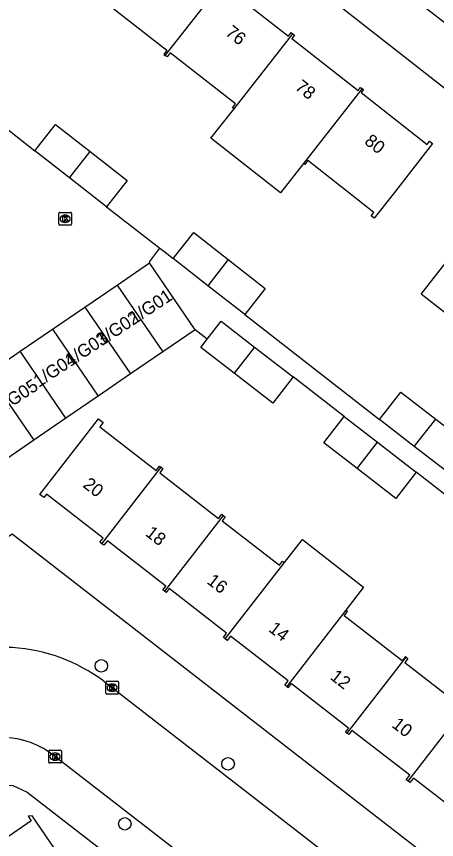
# Model space of a CAD drawing. Extents: x 157466 to 158888, y 383063 to 384677.
# Drawn here: x 158654 to 158686.8, y 383853.7 to 383917.9 of the extents above; entities that cross this region are included whole.
import ezdxf

# ---------------------------------------------------------------- set-up
doc = ezdxf.new("R2010")
doc.units = 0
for name, color, linetype in [('IMGEO_Boom', 7, 'Continuous'), ('IMGEO_Kolk', 7, 'Continuous'), ('IMGEO_Pand', 7, 'Continuous'), ('IMGEO_Pand_nummerreeks', 7, 'Continuous'), ('IMGEO_Rijbaan_lokaal_open', 7, 'Continuous'), ('IMGEO_Voetpad_open', 7, 'Continuous')]:
    doc.layers.add(name, color=color, linetype=linetype)

msp = doc.modelspace()

# ---------------------------------------------------------------- linework, layer by layer
at = {"layer": 'IMGEO_Boom'}
for centre in [(158660.591, 383867.229), (158670.484, 383859.592), (158662.431, 383854.91)]:
    msp.add_circle(centre, 0.489, dxfattribs=at)
at = {"layer": 'IMGEO_Kolk'}
for p, q in [((158657.27, 383901.667), (158657.27, 383902.519)), ((158657.345, 383902.593), (158658.197, 383902.593)), ((158657.758, 383902.373), (158657.783, 383902.373)), ((158658.271, 383902.519), (158658.271, 383901.667)), ((158658.197, 383901.593), (158657.345, 383901.593)), ((158657.781, 383901.813), (158657.756, 383901.813)), ((158660.937, 383865.106), (158660.937, 383865.958)), ((158661.012, 383866.032), (158661.864, 383866.032)), ((158661.425, 383865.812), (158661.45, 383865.812)), ((158661.938, 383865.958), (158661.938, 383865.106)), ((158661.864, 383865.032), (158661.012, 383865.032)), ((158661.448, 383865.252), (158661.423, 383865.252)), ((158656.487, 383859.729), (158656.487, 383860.581)), ((158656.562, 383860.655), (158657.414, 383860.655)), ((158657.488, 383860.581), (158657.488, 383859.729)), ((158656.998, 383859.875), (158656.973, 383859.875)), ((158656.975, 383860.435), (158657, 383860.435)), ((158657.414, 383859.655), (158656.562, 383859.655))]:
    msp.add_line(p, q, dxfattribs=at)
for points in [[(158657.27, 383901.667), (158657.27, 383902.519)], [(158657.345, 383902.593), (158658.197, 383902.593)], [(158657.591, 383902.293), (158657.714, 383902.293), (158657.714, 383902.142), (158657.844, 383902.293), (158658.008, 383902.293), (158657.862, 383902.142), (158658.015, 383901.893), (158657.863, 383901.893), (158657.778, 383902.057), (158657.714, 383901.99), (158657.714, 383901.893), (158657.591, 383901.893), (158657.591, 383902.293)], [(158658.271, 383902.519), (158658.271, 383901.667)], [(158658.197, 383901.593), (158657.345, 383901.593)], [(158660.937, 383865.106), (158660.937, 383865.958)], [(158661.012, 383866.032), (158661.864, 383866.032)], [(158661.258, 383865.732), (158661.381, 383865.732), (158661.381, 383865.581), (158661.511, 383865.732), (158661.675, 383865.732), (158661.529, 383865.581), (158661.682, 383865.332), (158661.53, 383865.332), (158661.445, 383865.496), (158661.381, 383865.429), (158661.381, 383865.332), (158661.258, 383865.332), (158661.258, 383865.732)], [(158661.938, 383865.958), (158661.938, 383865.106)], [(158661.864, 383865.032), (158661.012, 383865.032)], [(158656.487, 383859.729), (158656.487, 383860.581)], [(158656.562, 383860.655), (158657.414, 383860.655)], [(158657.488, 383860.581), (158657.488, 383859.729)], [(158656.808, 383860.355), (158656.931, 383860.355), (158656.931, 383860.204), (158657.061, 383860.355), (158657.225, 383860.355), (158657.079, 383860.204), (158657.232, 383859.955), (158657.08, 383859.955), (158656.995, 383860.119), (158656.931, 383860.052), (158656.931, 383859.955), (158656.808, 383859.955), (158656.808, 383860.355)], [(158657.414, 383859.655), (158656.562, 383859.655)]]:
    msp.add_lwpolyline(points, dxfattribs=at)
for centre, start, end in [((158657.347, 383902.517), 91.55205, 178.44795), ((158657.347, 383902.517), 91.55205, 178.44795), ((158658.195, 383902.517), 1.55205, 88.44795), ((158658.195, 383902.517), 1.55205, 88.44795), ((158657.347, 383901.669), 181.55205, 268.44795), ((158657.347, 383901.669), 181.55205, 268.44795), ((158658.195, 383901.669), 271.55205, 358.44795), ((158658.195, 383901.669), 271.55205, 358.44795), ((158661.014, 383865.956), 91.55205, 178.44795), ((158661.014, 383865.956), 91.55205, 178.44795), ((158661.862, 383865.956), 1.55205, 88.44795), ((158661.862, 383865.956), 1.55205, 88.44795), ((158661.014, 383865.108), 181.55205, 268.44795), ((158661.014, 383865.108), 181.55205, 268.44795), ((158661.862, 383865.108), 271.55205, 358.44795), ((158661.862, 383865.108), 271.55205, 358.44795), ((158656.564, 383860.579), 91.55205, 178.44795), ((158656.564, 383860.579), 91.55205, 178.44795), ((158657.412, 383860.579), 1.55205, 88.44795), ((158657.412, 383860.579), 1.55205, 88.44795), ((158656.564, 383859.731), 181.55205, 268.44795), ((158656.564, 383859.731), 181.55205, 268.44795), ((158657.412, 383859.731), 271.55205, 358.44795), ((158657.412, 383859.731), 271.55205, 358.44795)]:
    msp.add_arc(centre, 0.0765, start, end, dxfattribs=at)
for centre, major_axis, ratio, start_param, end_param in [((158657.757, 383902.093), (-0.387, 0.002), 0.722429, 4.712389, 7.853982), ((158657.782, 383902.093), (-0.39, 0.002), 0.717154, 1.570796, 4.712389), ((158661.424, 383865.532), (-0.387, 0.002), 0.722429, 4.712389, 7.853982), ((158661.449, 383865.532), (-0.39, 0.002), 0.717154, 1.570796, 4.712389), ((158656.974, 383860.155), (-0.387, 0.002), 0.722429, 4.712389, 7.853982), ((158656.999, 383860.155), (-0.39, 0.002), 0.717154, 1.570796, 4.712389)]:
    msp.add_ellipse(centre, major_axis=major_axis, ratio=ratio, start_param=start_param, end_param=end_param, dxfattribs=at)
at = {"layer": 'IMGEO_Pand'}
for points in [[(158665.585, 383914.823), (158670.099, 383920.589)], [(158670.099, 383920.589), (158670.197, 383920.512), (158670.165, 383920.283), (158675.19, 383916.344), (158675.4, 383916.612), (158675.53, 383916.51)], [(158660.229, 383919.042), (158660.299, 383918.987), (158660.536, 383919.288), (158665.713, 383915.231), (158665.466, 383914.916), (158665.585, 383914.823)], [(158670.948, 383910.658), (158675.53, 383916.51)], [(158675.53, 383916.51), (158675.659, 383916.409), (158675.464, 383916.16), (158680.643, 383912.101), (158680.828, 383912.337), (158680.938, 383912.251)], [(158670.948, 383910.658), (158670.83, 383910.751), (158671.066, 383911.052), (158665.975, 383915.043), (158665.72, 383914.717), (158665.585, 383914.823)], [(158680.938, 383912.251), (158681.043, 383912.169), (158680.861, 383911.937), (158686.02, 383907.893), (158686.21, 383908.136), (158686.437, 383907.958), (158683.353, 383904.023), (158681.879, 383902.142), (158681.654, 383902.318), (158681.865, 383902.586), (158676.708, 383906.629), (158676.477, 383906.334), (158676.37, 383906.417)], [(158680.938, 383912.251), (158676.37, 383906.417)], [(158676.37, 383906.417), (158674.569, 383904.119), (158669.141, 383908.373), (158670.948, 383910.658)], [(158655.418, 383907.392), (158657.019, 383909.44), (158659.719, 383907.33)], [(158658.116, 383905.283), (158655.418, 383907.392)], [(158658.116, 383905.283), (158659.719, 383907.33)], [(158659.719, 383907.33), (158662.605, 383905.073), (158661.004, 383903.025)], [(158661.004, 383903.025), (158658.116, 383905.283)], [(158692.372, 383893.73), (158690.991, 383891.966), (158685.558, 383896.226), (158687.032, 383898.106), (158688.492, 383899.968), (158691.576, 383903.903), (158691.729, 383903.783), (158691.491, 383903.479), (158696.648, 383899.436), (158696.89, 383899.744), (158697.01, 383899.65)], [(158666.203, 383898.986), (158667.804, 383901.034), (158670.503, 383898.924)], [(158668.9, 383896.877), (158666.203, 383898.986)], [(158661.827, 383896.929), (158664.347, 383898.652)], [(158667.914, 383893.435), (158664.347, 383898.652)], [(158670.503, 383898.924), (158668.9, 383896.877)], [(158670.503, 383898.924), (158673.39, 383896.667), (158671.789, 383894.619)], [(158659.308, 383895.207), (158661.827, 383896.929)], [(158661.827, 383896.929), (158665.394, 383891.712)], [(158671.789, 383894.619), (158668.9, 383896.877)], [(158656.788, 383893.484), (158659.308, 383895.207)], [(158659.308, 383895.207), (158662.874, 383889.99)], [(158668.852, 383892.71), (158669.932, 383894.106), (158672.538, 383892.09)], [(158654.268, 383891.762), (158656.788, 383893.484)], [(158656.788, 383893.484), (158660.354, 383888.267)], [(158667.914, 383893.435), (158665.394, 383891.712)], [(158670.95, 383890.043), (158668.347, 383892.056), (158668.852, 383892.71)], [(158672.538, 383892.09), (158670.95, 383890.043)], [(158672.538, 383892.09), (158675.55, 383889.76)], [(158651.748, 383890.039), (158654.268, 383891.762)], [(158657.835, 383886.544), (158654.268, 383891.762)], [(158665.394, 383891.712), (158662.874, 383889.99)], [(158651.748, 383890.039), (158655.315, 383884.822)], [(158662.874, 383889.99), (158660.354, 383888.267)], [(158675.55, 383889.76), (158673.964, 383887.711), (158670.95, 383890.043)], [(158660.354, 383888.267), (158657.835, 383886.544)], [(158682.297, 383886.444), (158683.953, 383888.584), (158686.685, 383886.471)], [(158657.835, 383886.544), (158655.315, 383884.822)], [(158660.642, 383876.75), (158660.489, 383876.868), (158660.746, 383877.199), (158656.322, 383880.629), (158656.105, 383880.349), (158655.788, 383880.594), (158658.853, 383884.546), (158660.361, 383886.491), (158660.734, 383886.202), (158660.471, 383885.863), (158664.861, 383882.459), (158665.137, 383882.814), (158665.266, 383882.713)], [(158680.565, 383882.615), (158677.962, 383884.628), (158679.547, 383886.678)], [(158679.547, 383886.678), (158682.152, 383884.663)], [(158685.016, 383884.341), (158682.297, 383886.444)], [(158685.016, 383884.341), (158686.685, 383886.471)], [(158686.685, 383886.471), (158689.546, 383884.257), (158687.89, 383882.117)], [(158655.315, 383884.822), (158652.795, 383883.099)], [(158680.565, 383882.615), (158682.152, 383884.663)], [(158682.152, 383884.663), (158685.165, 383882.332)], [(158687.89, 383882.117), (158685.016, 383884.341)], [(158660.642, 383876.75), (158665.266, 383882.713)], [(158665.266, 383882.713), (158665.398, 383882.611), (158665.15, 383882.291), (158669.742, 383878.73), (158669.987, 383879.046), (158670.097, 383878.961)], [(158685.165, 383882.332), (158683.579, 383880.283), (158680.565, 383882.615)], [(158670.097, 383878.961), (158665.517, 383873.054)], [(158670.097, 383878.961), (158670.248, 383878.845), (158670.018, 383878.549), (158674.49, 383875.082), (158674.735, 383875.398), (158674.881, 383875.285)], [(158665.517, 383873.054), (158665.393, 383873.151), (158665.626, 383873.452), (158661.069, 383876.986), (158660.794, 383876.632), (158660.642, 383876.75)], [(158674.881, 383875.285), (158676.278, 383877.087), (158681.063, 383873.377), (158679.663, 383871.571)], [(158670.265, 383869.332), (158674.617, 383874.945), (158674.881, 383875.285)], [(158670.265, 383869.332), (158670.116, 383869.448), (158670.373, 383869.78), (158665.879, 383873.265), (158665.641, 383872.958), (158665.517, 383873.054)], [(158679.663, 383871.571), (158679.402, 383871.234), (158675.057, 383865.631)], [(158684.378, 383867.916), (158684.322, 383867.959), (158684.061, 383867.621), (158679.543, 383871.125), (158679.804, 383871.462), (158679.663, 383871.571)], [(158675.057, 383865.631), (158674.924, 383865.735), (158675.179, 383866.064), (158670.677, 383869.555), (158670.414, 383869.217), (158670.265, 383869.332)], [(158679.778, 383861.985), (158684.378, 383867.916)], [(158684.378, 383867.916), (158684.522, 383867.805), (158684.28, 383867.492), (158688.796, 383863.991), (158689.042, 383864.31), (158689.167, 383864.213)], [(158675.057, 383865.631), (158675.188, 383865.53), (158675.435, 383865.849), (158679.889, 383862.395), (158679.649, 383862.086), (158679.778, 383861.985)], [(158684.531, 383858.233), (158689.167, 383864.213)], [(158684.531, 383858.233), (158684.387, 383858.344), (158684.662, 383858.698), (158680.147, 383862.198), (158679.905, 383861.887), (158679.778, 383861.985)], [(158689.359, 383854.549), (158689.204, 383854.669), (158689.451, 383854.988), (158684.952, 383858.476), (158684.676, 383858.12), (158684.531, 383858.233)], [(158654.268, 383845.918), (158654.395, 383846.005), (158654.169, 383846.335), (158658.872, 383849.561), (158659.078, 383849.261), (158659.369, 383849.46), (158655.205, 383855.53), (158654.887, 383855.505), (158655.131, 383855.15), (158650.376, 383851.889), (158650.198, 383852.148), (158650.055, 383852.05)]]:
    msp.add_lwpolyline(points, dxfattribs=at)
at = {"layer": 'IMGEO_Rijbaan_lokaal_open'}
for points in [[(158690.824, 383914.687), (158682.8, 383920.954), (158664.255, 383935.56), (158656.293, 383941.774), (158650.573, 383946.223), (158650.391, 383946.366)], [(158650.266, 383911.447), (158655.418, 383907.392)], [(158661.004, 383903.025), (158665.161, 383899.796)], [(158664.347, 383898.652), (158664.372, 383898.758), (158665.161, 383899.796)], [(158660.788, 383866.033), (158674.326, 383855.563), (158696.767, 383838.137)], [(158674.244, 383846.78), (158672.85, 383847.872), (158656.94, 383860.193)]]:
    msp.add_lwpolyline(points, dxfattribs=at)
for centre, radius, start, end in [((158652.796, 383855.289), 13.39, 53.35591, 119.17259), ((158652.892, 383855.231), 6.404, 50.79121, 124.47728)]:
    msp.add_arc(centre, radius, start, end, dxfattribs=at)
at = {"layer": 'IMGEO_Voetpad_open'}
for points in [[(158736.794, 383873.802), (158726.736, 383881.663), (158707.538, 383896.51), (158644.552, 383945.748)], [(158665.161, 383899.796), (158665.563, 383899.483), (158666.203, 383898.986)], [(158671.789, 383894.619), (158682.297, 383886.444)], [(158668.852, 383892.71), (158667.914, 383893.435)], [(158679.547, 383886.678), (158675.55, 383889.76)], [(158689.044, 383879.309), (158685.165, 383882.332)], [(158611.414, 383848.655), (158653.626, 383877.513), (158700.083, 383841.491)], [(158620.073, 383836.143), (158651.596, 383857.766), (158652.637, 383857.965), (158653.695, 383857.91), (158654.799, 383857.378), (158670.051, 383845.576)]]:
    msp.add_lwpolyline(points, dxfattribs=at)

# ---------------------------------------------------------------- texts
at = {"layer": 'IMGEO_Pand_nummerreeks'}
for s, rotation, p in [('76', 321.98741, (158670.207, 383916.481)), ('78', 321.98998, (158675.634, 383912.239)), ('80', 321.98741, (158681.056, 383908.001)), ('1/G01', 33.38003, (158663.19, 383893.834)), ('1/G02', 33.38003, (158660.629, 383892.147)), ('1/G03', 33.38003, (158658.172, 383890.528)), ('1/G04', 33.38003, (158655.709, 383888.905)), ('1/G05', 33.38003, (158652.721, 383886.821)), ('20', 322.18027, (158659.086, 383881.224)), ('18', 322.18027, (158663.965, 383877.438)), ('16', 322.17906, (158668.768, 383873.709)), ('14', 322.17906, (158673.574, 383869.978)), ('12', 322.17906, (158678.379, 383866.249)), ('10', 322.18027, (158683.19, 383862.514))]:
    msp.add_text(s, height=1, rotation=rotation, dxfattribs=at).set_placement(p)

doc.saveas('drawing.dxf')
